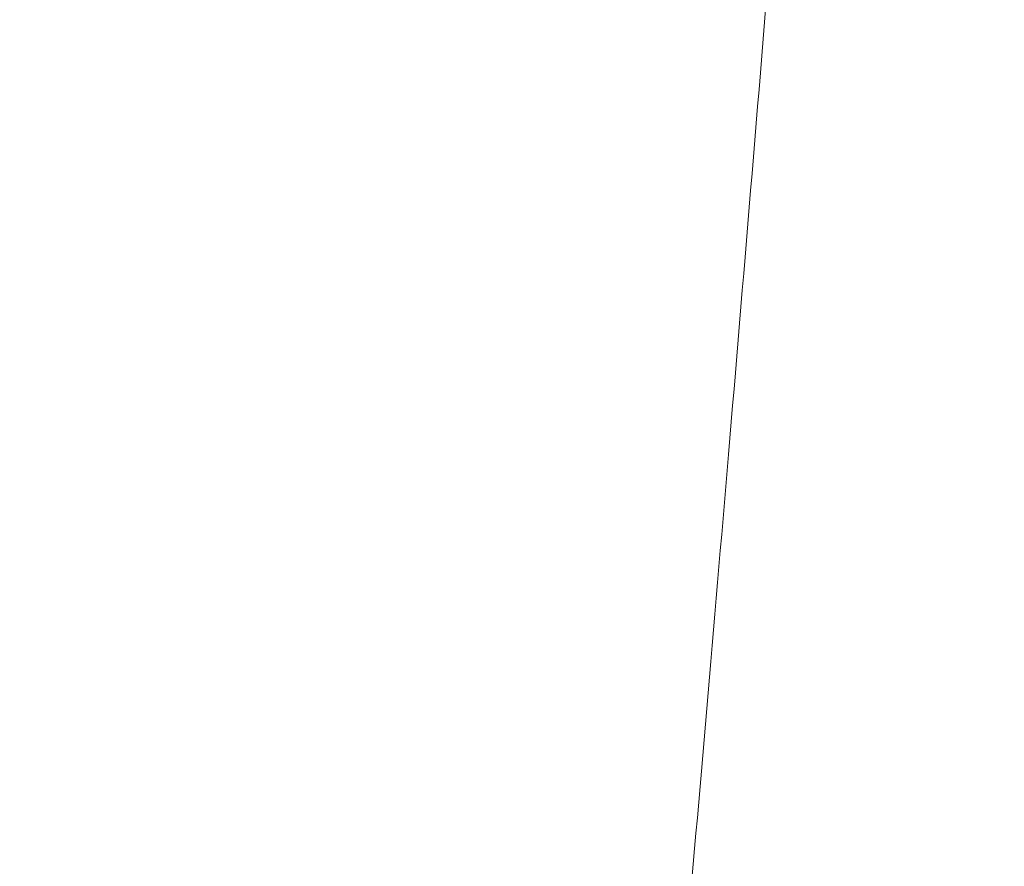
# Model space of a CAD drawing. Header units: inches. Extents: x 1 to 109, y 1 to 85.
# Tile 921 of 1056: x 88.56536 to 88.56857, y 24.36912 to 24.37188. Entities that reach past the tile are written whole.
import ezdxf

# ---------------------------------------------------------------- set-up
doc = ezdxf.new("R2010")
doc.units = ezdxf.units.IN
doc.header["$MEASUREMENT"] = 0

msp = doc.modelspace()

# ---------------------------------------------------------------- linework, layer by layer
at = {"color": 7, "linetype": 'Continuous', "lineweight": 15, "ltscale": 5}
for points, knots in [([(88.5683215, 24.4341884), (88.568232, 24.4323244), (88.5680514, 24.4285655), (88.5677659, 24.4229141), (88.5674687, 24.4172427), (88.5671608, 24.4115979), (88.5668447, 24.4060278), (88.566529, 24.4006851), (88.5662165, 24.3956052), (88.5659097, 24.3908153), (88.5656046, 24.3862509), (88.5653037, 24.3819437), (88.565003, 24.377841), (88.5647052, 24.3739864), (88.5644131, 24.3704217), (88.5641332, 24.3672328), (88.5638679, 24.3643985), (88.5635901, 24.3619036), (88.5633053, 24.3597911), (88.5630151, 24.3580627), (88.5627219, 24.3567185), (88.5624221, 24.355744), (88.5621177, 24.3551535), (88.5618049, 24.3549517), (88.5614859, 24.35517), (88.5611635, 24.3558337), (88.5608464, 24.3569277), (88.5605372, 24.358434), (88.5602383, 24.3603286), (88.5599566, 24.3625404), (88.5596934, 24.3650231), (88.559442, 24.3677586), (88.5591762, 24.3708143), (88.5588999, 24.3742055), (88.5586074, 24.3779971), (88.5583004, 24.3821928), (88.5579807, 24.386787), (88.5576568, 24.3916663), (88.5573313, 24.3967923), (88.557007, 24.4021218), (88.5566925, 24.4075054), (88.5563903, 24.4128874), (88.5561017, 24.4182184), (88.5558231, 24.4235658), (88.555555, 24.4288909), (88.555385, 24.4324318), (88.5553007, 24.4341884)], [0, 0, 0, 0, 0.022479, 0.045331, 0.068506, 0.091948, 0.115595, 0.139386, 0.161889, 0.184404, 0.206874, 0.229245, 0.25146, 0.274794, 0.297838, 0.320536, 0.342918, 0.365562, 0.38856, 0.410518, 0.432694, 0.455036, 0.47749, 0.5, 0.523873, 0.547679, 0.571351, 0.594825, 0.618042, 0.640943, 0.662202, 0.683327, 0.704778, 0.726531, 0.74854, 0.772107, 0.795844, 0.819687, 0.843568, 0.86742, 0.891176, 0.913429, 0.935486, 0.957297, 0.978816, 1, 1, 1, 1]), ([(88.5715767, 24.4341884), (88.5714872, 24.4323244), (88.5713066, 24.4285655), (88.5710211, 24.4229141), (88.5707239, 24.4172427), (88.570416, 24.4115979), (88.5700999, 24.4060278), (88.5697842, 24.4006851), (88.5694717, 24.3956052), (88.5691649, 24.3908153), (88.5688598, 24.3862509), (88.5685589, 24.3819437), (88.5682582, 24.377841), (88.5679604, 24.3739864), (88.5676683, 24.3704217), (88.5673884, 24.3672328), (88.5671231, 24.3643985), (88.5668453, 24.3619036), (88.5665605, 24.3597911), (88.5662703, 24.3580627), (88.5659771, 24.3567185), (88.5656773, 24.355744), (88.5653729, 24.3551535), (88.5650601, 24.3549517), (88.5647411, 24.35517), (88.5644187, 24.3558337), (88.5641016, 24.3569277), (88.5637924, 24.358434), (88.5634935, 24.3603286), (88.5632118, 24.3625404), (88.5629486, 24.3650231), (88.5626972, 24.3677586), (88.5624315, 24.3708143), (88.5621551, 24.3742055), (88.5618626, 24.3779971), (88.5615556, 24.3821928), (88.561236, 24.386787), (88.560912, 24.3916663), (88.5605865, 24.3967923), (88.5602622, 24.4021218), (88.5599477, 24.4075054), (88.5596455, 24.4128874), (88.559357, 24.4182184), (88.5590783, 24.4235658), (88.5588102, 24.4288909), (88.5586402, 24.4324318), (88.5585559, 24.4341884)], [0, 0, 0, 0, 0.0224789, 0.0453313, 0.0685062, 0.0919475, 0.1155952, 0.1393856, 0.1618887, 0.1844038, 0.2068744, 0.2292447, 0.2514602, 0.2747945, 0.2978377, 0.320536, 0.3429176, 0.3655625, 0.3885596, 0.4105181, 0.432694, 0.4550359, 0.4774899, 0.5000003, 0.523873, 0.5476785, 0.5713505, 0.5948251, 0.6180416, 0.6409433, 0.662202, 0.6833271, 0.7047784, 0.7265313, 0.74854, 0.7721069, 0.7958441, 0.8196866, 0.8435676, 0.8674198, 0.891176, 0.9134288, 0.9354857, 0.9572967, 0.9788157, 1, 1, 1, 1]), ([(88.5654756, 24.3553745), (88.5661378, 24.3565162), (88.5674164, 24.3587208), (88.5692667, 24.3619093), (88.5709804, 24.3648613), (88.5725576, 24.3675769), (88.5739982, 24.3700563), (88.5749134, 24.3716304), (88.5753482, 24.3723782)], [0, 0, 0, 0, 0.201381, 0.388862, 0.562455, 0.72217, 0.868016, 1, 1, 1, 1])]:
    msp.add_open_spline(points, degree=3, knots=knots, dxfattribs=at)

doc.saveas('drawing.dxf')
